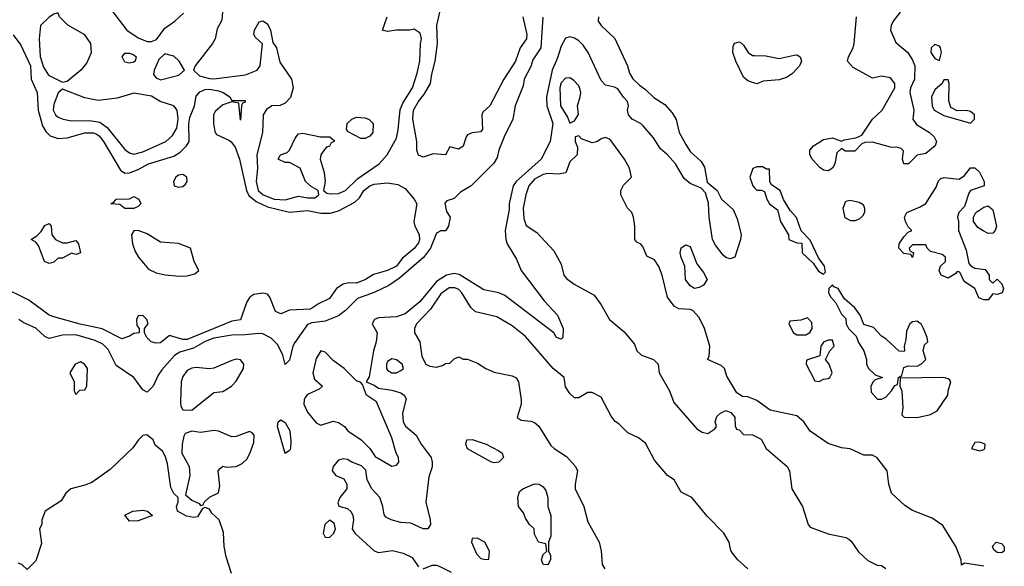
# Model space of a CAD drawing. Header units: inches. Extents: x 2380249 to 2585472, y 382747 to 546448.
# Tile 579 of 626: x 2556697 to 2561122, y 475882 to 478337. Entities that reach past the tile are written whole.
import ezdxf

# ---------------------------------------------------------------- set-up
doc = ezdxf.new("R2010")
doc.units = ezdxf.units.IN
doc.header["$MEASUREMENT"] = 0
doc.layers.add('C5457', color=7, linetype='Continuous')
doc.layers.add('C5467', color=7, linetype='Continuous')

msp = doc.modelspace()

# ---------------------------------------------------------------- linework, layer by layer
at = {"layer": 'C5457', "color": 4}
for points, elevation in [([(2557610.5, 478390.5), (2557605.8, 478334.2), (2557584.1, 478295.9), (2557574.9, 478250), (2557563.8, 478230), (2557486, 478130), (2557478, 478110), (2557505.1, 478085.1), (2557550, 478073.1), (2557570, 478071.7), (2557711.5, 478088.5), (2557764, 478110), (2557777.2, 478130), (2557788.8, 478228.9), (2557756, 478256), (2557749.3, 478270), (2557752.7, 478290), (2557773.6, 478326.4), (2557790, 478331.3), (2557810, 478318), (2557824.9, 478290), (2557834, 478234), (2557850.5, 478210), (2557865.5, 478145.5), (2557918.8, 478070), (2557926, 478030), (2557913.3, 477986.7), (2557890, 477961.2), (2557868.1, 477951.9), (2557830, 477949.3), (2557806.9, 477933.1), (2557790.7, 477910), (2557788.6, 477830), (2557763, 477730), (2557765.5, 477670), (2557759.5, 477610), (2557768.7, 477570), (2557790.7, 477550), (2557841, 477530), (2557890, 477527.6), (2557950, 477544), (2557990, 477536.3), (2558024, 477536), (2558042, 477550), (2558038, 477570), (2558006.8, 477586.8), (2557982, 477610), (2557958, 477670), (2557910, 477695.3), (2557890, 477695.3), (2557858, 477710), (2557868.7, 477730), (2557899.3, 477740.7), (2557909.4, 477750.6), (2557934.8, 477805.2), (2557950, 477824.7), (2557970, 477827.3), (2558049.1, 477810.9), (2558090.8, 477810.8), (2558110, 477794), (2558111, 477790), (2558096.9, 477783.1), (2558090, 477769), (2558076, 477764), (2558066.4, 477753.6), (2558051, 477730), (2558047.3, 477710), (2558064.9, 477650), (2558070.5, 477610.5), (2558062, 477570), (2558076.9, 477556.9), (2558094, 477554), (2558130, 477555.5), (2558161.2, 477570), (2558217.1, 477622.9), (2558313.2, 477690), (2558349.2, 477730), (2558390, 477804.7), (2558398, 477842), (2558406.6, 477933.4), (2558418.5, 477961.5), (2558462, 478030), (2558483.9, 478096.1), (2558495.6, 478150), (2558498, 478230), (2558502.7, 478250), (2558496.2, 478276.2), (2558470, 478294), (2558450, 478289.2), (2558390, 478289.3), (2558350, 478284), (2558328, 478290), (2558349, 478350)], 16), ([(2558958, 478350), (2558976.4, 478270), (2558974.9, 478250), (2558945.5, 478210), (2558924.9, 478150), (2558873, 478070), (2558810.5, 477950), (2558779.1, 477920.9), (2558774, 477910), (2558776.7, 477843.3), (2558767.3, 477832.7), (2558730, 477829.2), (2558710, 477819), (2558702.8, 477810), (2558690, 477768.7), (2558670, 477755.3), (2558630, 477766), (2558610, 477729), (2558554.6, 477734.6), (2558510, 477719), (2558490, 477728), (2558481.2, 477750), (2558482, 477790), (2558464.2, 477890), (2558466.3, 477930), (2558489.7, 477970), (2558517, 478003), (2558543.6, 478050), (2558548.6, 478091.5), (2558564.2, 478150), (2558575.1, 478230), (2558572, 478310), (2558589.7, 478390.3)], 12), ([(2559048.5, 478348.5), (2559038.8, 478210), (2559003.1, 478156.9), (2558993.7, 478126.3), (2558964.4, 478070), (2558959.9, 478040.1), (2558923, 477950), (2558912.7, 477890), (2558874.4, 477810), (2558850.6, 477750), (2558842.5, 477717.5), (2558828.1, 477691.9), (2558726, 477590), (2558678, 477562), (2558650, 477534), (2558617.3, 477522.7), (2558608.1, 477511.9), (2558614.8, 477474.8), (2558632, 477450), (2558624.7, 477410), (2558611.3, 477388.7), (2558590, 477388), (2558570, 477378), (2558543, 477310), (2558511.4, 477268.6), (2558403.5, 477176.5), (2558356.7, 477143.3), (2558290, 477111.3), (2558215.3, 477084.7), (2558161.3, 477030), (2558130, 477006.6), (2558070, 476982.4), (2558010, 476974.8), (2557990, 476967.3), (2557933.1, 476886.9), (2557924.9, 476870), (2557910, 476808), (2557890, 476788), (2557879, 476830), (2557856.6, 476876.6), (2557826.6, 476906.6), (2557790, 476925.1), (2557770, 476927.8), (2557710, 476921), (2557650, 476920.4), (2557570, 476906), (2557530, 476892), (2557478.7, 476861.3), (2557416.4, 476843.6), (2557392.1, 476828), (2557335.3, 476764.8), (2557319.5, 476740.5), (2557297.3, 476690), (2557270, 476664), (2557250, 476674), (2557209.7, 476729.7), (2557130, 476782.9), (2557095.2, 476855.2), (2557070, 476879.1), (2557035.7, 476895.7), (2556950, 476921.1), (2556890, 476919.7), (2556830, 476905.1), (2556810, 476914), (2556770, 476951.5), (2556715.1, 476975.1), (2556693.2, 476990)], 16), ([(2557105.1, 478385.1), (2557178.8, 478290), (2557230, 478254.9), (2557270, 478239.3), (2557290, 478239.1), (2557312.5, 478247.5), (2557350, 478298), (2557394.5, 478330), (2557433.7, 478366.3)], 16), ([(2559298.4, 478350), (2559297.1, 478330), (2559310, 478310.7), (2559371.8, 478251.8), (2559428, 478130), (2559437, 478097), (2559451.9, 478071.8), (2559482.3, 478042.3), (2559510, 478023.8), (2559546.5, 477986.5), (2559596.4, 477956.4), (2559630, 477918), (2559647.7, 477887.7), (2559660.5, 477830), (2559690, 477776), (2559710, 477744.7), (2559759.8, 477699.8), (2559774.4, 477674.4), (2559787.1, 477607.1), (2559830.8, 477570), (2559851, 477530), (2559903.8, 477483.8), (2559922, 477442), (2559935.5, 477390), (2559939.3, 477370), (2559936.4, 477350), (2559910.3, 477269.7), (2559890, 477262), (2559870, 477269.3), (2559858.9, 477278.9), (2559823.9, 477323.9), (2559811.3, 477350), (2559796.2, 477450), (2559792, 477512), (2559778.7, 477558.7), (2559759.6, 477579.6), (2559710, 477600.7), (2559683.3, 477623.3), (2559644, 477690), (2559609, 477730), (2559576.2, 477756.2), (2559545.8, 477805.8), (2559499.7, 477859.7), (2559489.6, 477869.6), (2559449.2, 477890), (2559440.1, 477900.1), (2559432.7, 477910), (2559429.2, 477930), (2559432.7, 477950), (2559428, 477970), (2559410, 477988), (2559385.6, 478025.6), (2559370, 478034), (2559330, 478042.7), (2559310, 478064), (2559251.3, 478190), (2559230, 478221.6), (2559210, 478241.6), (2559190, 478253.3), (2559170, 478259.5), (2559150, 478253.2), (2559130, 478217.2), (2559114.5, 478165.5), (2559090.2, 478109.8), (2559063.9, 477990), (2559065.8, 477950), (2559093.4, 477870), (2559081.6, 477790), (2559041.3, 477710), (2558928.2, 477610), (2558914.9, 477590), (2558897, 477510), (2558896.2, 477483.8), (2558879.5, 477390), (2558881.6, 477350), (2558888, 477330), (2558930, 477261), (2558950.4, 477210), (2559053.8, 477073.8), (2559114.4, 477010), (2559138.8, 476950), (2559138, 476910), (2559130, 476902), (2559110, 476908.7), (2559098, 476930), (2558877.2, 477097.3), (2558850, 477109.6), (2558782.7, 477122.7), (2558671.8, 477191.8), (2558650, 477197.4), (2558614.8, 477190), (2558570, 477161.3), (2558494.9, 477070), (2558430, 477015.1), (2558390, 477002.4), (2558310, 476998), (2558291.3, 476990), (2558281, 476970), (2558302.8, 476930), (2558299.3, 476890), (2558286.7, 476850), (2558267.1, 476732.9), (2558254, 476710), (2558290, 476694.8), (2558310, 476681), (2558370, 476673.4), (2558410, 476661), (2558424.7, 476650), (2558434.4, 476634.4), (2558417.3, 476570), (2558420.7, 476530), (2558430.5, 476510.5), (2558479.1, 476470), (2558502, 476430), (2558546.8, 476370), (2558551, 476350), (2558551.3, 476328.7), (2558536, 476284), (2558522.6, 476170), (2558542, 476090), (2558542.8, 476070), (2558530.7, 476049.3), (2558510, 476049.2), (2558455.1, 476075.1), (2558410, 476078), (2558366, 476090), (2558342, 476102), (2558334.6, 476114.6), (2558329.3, 476150.7), (2558316.2, 476190), (2558279.6, 476230), (2558258.4, 476270), (2558253.2, 476313.2), (2558233.2, 476333.2), (2558190, 476348.7), (2558170, 476361.2), (2558150, 476363.7), (2558130, 476358), (2558105.5, 476330), (2558100.7, 476310), (2558118, 476290), (2558154.4, 476274.4), (2558166.8, 476250), (2558166.8, 476230), (2558136, 476190), (2558126.4, 476166.4), (2558131.3, 476151.3), (2558170, 476142), (2558186.7, 476126.7), (2558194.9, 476110), (2558197.1, 476090), (2558190.5, 476050), (2558203.8, 476030), (2558290, 475950.5), (2558310, 475943.1), (2558372.2, 475952.2), (2558420.4, 475940.4), (2558460.7, 475920.7), (2558490, 475878.8)], 24), ([(2556668, 478268), (2556702.8, 478222.8), (2556746, 478130), (2556748, 478070), (2556775.5, 478010), (2556780.4, 477930), (2556799.9, 477859.9), (2556814, 477834), (2556834.6, 477814.6), (2556870, 477803.8), (2556910, 477806.7), (2556990, 477828.9), (2557028.9, 477828.9), (2557042.7, 477822.6), (2557054.5, 477814.5), (2557073.7, 477790), (2557150, 477661), (2557170, 477647.7), (2557190, 477648.2), (2557230, 477664.2), (2557276, 477690), (2557390, 477723.8), (2557418.5, 477741.5), (2557447, 477770), (2557459.3, 477790), (2557456.4, 477870), (2557462, 477898), (2557482, 477950), (2557490, 477993.4), (2557506.7, 478013.3), (2557530, 478022.6), (2557550, 478024.2), (2557590, 478017.6), (2557611.3, 478010), (2557642, 477990), (2557650, 477974), (2557710, 477974), (2557710, 477966), (2557698, 477962), (2557694, 477950), (2557690, 477886), (2557682, 477962), (2557650, 477968), (2557610, 477954), (2557575.9, 477924.1), (2557567.7, 477910), (2557568, 477870), (2557574, 477834), (2557581.4, 477821.4), (2557636.3, 477796.3), (2557648.1, 477788.1), (2557664.7, 477764.7), (2557685.3, 477710), (2557715.8, 477570), (2557727.1, 477547.1), (2557760.4, 477520.4), (2557810, 477495.8), (2557910, 477472), (2557990, 477480.2), (2558050, 477467.2), (2558092.9, 477467.1), (2558130, 477477.6), (2558203.3, 477516.7), (2558223.5, 477536.5), (2558243.6, 477570), (2558270, 477590.3), (2558290, 477598.4), (2558350, 477604.7), (2558395.9, 477595.9), (2558430, 477578.8), (2558470.4, 477530), (2558481.6, 477510), (2558468, 477430), (2558472.7, 477410), (2558492.6, 477372.6), (2558494.3, 477350), (2558490, 477334), (2558470, 477309.6), (2558416.2, 477263.8), (2558390, 477229.6), (2558350, 477209.6), (2558287.1, 477192.9), (2558251, 477170), (2558210, 477153.2), (2558175.5, 477155.5), (2558150, 477149.3), (2558121, 477130), (2558090, 477085.2), (2558039.3, 477060.7), (2558004, 477036), (2557910, 477032.3), (2557870, 477015.3), (2557846.6, 477026.6), (2557821.2, 477090), (2557810, 477104), (2557789, 477109), (2557750, 477102.7), (2557731, 477090), (2557717.3, 477070), (2557690, 476989.3), (2557650, 476982.7), (2557450, 476899.7), (2557430, 476900.5), (2557370, 476918), (2557330, 476885.2), (2557310, 476884), (2557288, 476890), (2557268, 476910), (2557258, 476930), (2557258, 476950), (2557274, 476970), (2557268, 476990), (2557250, 477008), (2557230, 477006), (2557222, 476990), (2557223.6, 476963.6), (2557234, 476950), (2557234, 476930), (2557210, 476928), (2557190, 476915.3), (2557156, 476904), (2557067.7, 476947.7), (2556968.8, 476968.8), (2556850, 477002), (2556829.2, 477010), (2556737.7, 477077.7), (2556610, 477139.3)], 12), ([(2560000, 478052.2), (2559970, 478062), (2559950, 478078), (2559915.3, 478150), (2559902, 478190), (2559903.1, 478216.9), (2559910, 478232), (2559930, 478238), (2559935.3, 478235.3), (2559950, 478222), (2559971.3, 478190), (2559990, 478176), (2560000, 478175.7)], 24), ([(2560000, 476630.2), (2559970, 476642.7), (2559944.7, 476644.7), (2559920.2, 476660.2), (2559875.5, 476735.5), (2559864, 476770), (2559850, 476784), (2559788.7, 476810), (2559795.3, 476824.7), (2559799.3, 476870), (2559774.5, 476950), (2559750, 476999), (2559722, 477030), (2559710, 477035.1), (2559658.6, 477038.6), (2559639, 477050), (2559609, 477090), (2559584, 477190), (2559570, 477228), (2559550, 477258), (2559515.3, 477275.3), (2559498, 477318), (2559489, 477329), (2559470, 477338), (2559462, 477350), (2559462, 477410), (2559455.3, 477450), (2559448, 477470), (2559428, 477490), (2559398, 477550), (2559398, 477570), (2559410, 477594), (2559446, 477630), (2559437.2, 477670), (2559415.3, 477710), (2559350, 477798), (2559330, 477808), (2559310, 477802), (2559290, 477788.7), (2559270, 477784), (2559222, 477802), (2559210, 477815.3), (2559194, 477810), (2559194, 477790), (2559203.6, 477763.6), (2559202, 477730), (2559170, 477698), (2559151.3, 477648.7), (2559117.3, 477642.7), (2559070, 477646.6), (2559050, 477642), (2559010, 477620.7), (2558985.3, 477590), (2558972, 477550), (2558960.3, 477490), (2558963.1, 477443.1), (2558972.8, 477412.8), (2559020.4, 477380.4), (2559098, 477298), (2559130, 477238), (2559142.8, 477190), (2559154.6, 477174.6), (2559188.6, 477148.6), (2559279.3, 477099.3), (2559310, 477056), (2559347.7, 476990), (2559414, 476934), (2559459.3, 476879.3), (2559471, 476850), (2559491.3, 476830), (2559544.7, 476810), (2559566, 476790), (2559570.6, 476750), (2559617.3, 476670), (2559636.8, 476616.8), (2559739.8, 476499.8), (2559763.5, 476483.5), (2559790, 476478), (2559820.4, 476499.6), (2559828, 476510), (2559822, 476530), (2559830, 476554), (2559846, 476570), (2559870, 476582), (2559892.7, 476572.7), (2559911.6, 476551.6), (2559912.7, 476512.7), (2559918, 476498), (2559930, 476494), (2559950, 476474), (2559990, 476472), (2560000, 476467)], 28), ([(2560000, 477671.6), (2559991.6, 477668.4), (2559978, 477630), (2559991.3, 477590), (2560000, 477581.3)], 28), ([(2559968.7, 475870), (2559924, 475910), (2559900.2, 475940.2), (2559892.9, 475952.9), (2559886, 475990), (2559861.2, 476030), (2559786.6, 476106.6), (2559718, 476190), (2559670, 476215.3), (2559639, 476270), (2559608.7, 476290), (2559550, 476359), (2559510, 476434), (2559478, 476458), (2559430, 476481.2), (2559390, 476521.2), (2559372.5, 476532.5), (2559355.5, 476555.5), (2559310, 476642), (2559270, 476662), (2559250, 476662), (2559210, 476638), (2559190, 476638), (2559170, 476658), (2559150, 476688), (2559144, 476730), (2559094, 476770), (2558970, 476914.5), (2558910, 476962), (2558841.5, 477001.5), (2558745.1, 477025.1), (2558724.4, 477044.4), (2558684.2, 477110), (2558670, 477124.2), (2558652.9, 477132.9), (2558627.3, 477132.7), (2558590, 477105.1), (2558543.2, 477036.8), (2558480.7, 476970), (2558470.7, 476950), (2558471, 476930), (2558494.8, 476890), (2558504, 476824), (2558522, 476790), (2558539.8, 476779.8), (2558570, 476776), (2558597.2, 476782.8), (2558610, 476792), (2558630, 476794), (2558650, 476814), (2558670, 476822), (2558690, 476812), (2558710, 476811.3), (2558754.4, 476794.4), (2558792, 476770), (2558830, 476754), (2558910, 476737.3), (2558927.9, 476727.9), (2558939.1, 476710), (2558950.7, 476630), (2558950.7, 476610), (2558932, 476550), (2558950, 476538), (2558993.4, 476533.4), (2559010, 476526.8), (2559030, 476510.8), (2559083.9, 476423.9), (2559098.8, 476410), (2559155.1, 476375.1), (2559194.8, 476330), (2559204, 476310), (2559193, 476250), (2559193.4, 476230), (2559233, 476150), (2559250, 476082), (2559300.7, 475990), (2559310.5, 475950.5), (2559314.8, 475890), (2559326, 475870)], 28), ([(2557648.7, 475850), (2557624.5, 475924.5), (2557616, 475970), (2557613.4, 476033.4), (2557593.2, 476090), (2557560.9, 476120.9), (2557550, 476138), (2557530, 476146), (2557518, 476142), (2557496, 476104), (2557479.8, 476100.2), (2557446.3, 476106.3), (2557406, 476130), (2557402, 476150), (2557408.7, 476170), (2557408.7, 476190), (2557390, 476208.7), (2557375.9, 476235.9), (2557361.2, 476341.2), (2557352.7, 476372.7), (2557339.3, 476399.3), (2557306, 476426), (2557297.2, 476450), (2557268.5, 476471.5), (2557250, 476469.2), (2557230.8, 476450), (2557206, 476414), (2557104.1, 476315.9), (2557021.7, 476258.3), (2556990, 476245.6), (2556926.8, 476230), (2556904.9, 476210), (2556883.8, 476176.2), (2556811, 476130), (2556796, 476090), (2556796, 476070), (2556786, 476050), (2556795.3, 475984.7), (2556770, 475906), (2556730, 475868), (2556706, 475890), (2556690, 475895.3)], 24), ([(2558510, 475870.8), (2558550, 475886.8), (2558570, 475887.3), (2558582.5, 475882.5), (2558635.5, 475855.5)], 24)]:
    msp.add_lwpolyline(points, dxfattribs=dict(at, elevation=elevation))
for points, elevation in [([(2556870, 478366), (2556866, 478366), (2556850, 478362), (2556830, 478348.7), (2556790.8, 478310), (2556783.8, 478250), (2556788.8, 478171.2), (2556803.5, 478123.5), (2556826.9, 478086.9), (2556890, 478056), (2556910, 478061), (2556980.5, 478119.5), (2556998.9, 478141.1), (2557019.3, 478190), (2557016, 478230), (2556990, 478269), (2556912.7, 478312.7), (2556875.3, 478350)], 16), ([(2557190, 478142), (2557170, 478146.6), (2557157.2, 478170), (2557170, 478186), (2557190, 478186.8), (2557210, 478178.8), (2557221, 478170), (2557216, 478150), (2557210, 478146.6)], 12), ([(2557350, 478184), (2557321.6, 478158.4), (2557300.7, 478110), (2557298.8, 478090), (2557310, 478076), (2557330, 478066.8), (2557412.9, 478087.1), (2557438, 478110), (2557413.2, 478150), (2557390, 478173.2)], 16), ([(2559170, 478075.3), (2559150, 478074), (2559130, 478053.2), (2559124.9, 478030), (2559128, 477950), (2559159.1, 477899.1), (2559170, 477872), (2559190, 477882), (2559208.4, 477911.6), (2559204, 477950), (2559216, 477990), (2559219.3, 478010), (2559216.5, 478023.5), (2559210, 478039), (2559185.6, 478065.6)], 28), ([(2556890, 478024), (2556870, 478008.7), (2556850, 477955.3), (2556846.7, 477930), (2556857.3, 477910), (2556870, 477899.1), (2556892, 477890), (2556930, 477883.1), (2557010, 477883.7), (2557056.7, 477876.7), (2557090, 477852.7), (2557170, 477753.4), (2557190, 477738), (2557210, 477733), (2557250, 477743.8), (2557353.2, 477790), (2557383.3, 477816.7), (2557402.9, 477850), (2557409.5, 477889.5), (2557405.2, 477930), (2557389.4, 477949.4), (2557328.7, 477970), (2557290, 477993.2), (2557210, 478006.6), (2557135.6, 477984.4), (2557050, 477974.5), (2556990, 477985.1)], 16), ([(2558230, 477803.7), (2558173.2, 477833.2), (2558165.6, 477845.6), (2558169.3, 477870), (2558189.6, 477890.4), (2558210, 477899.1), (2558250, 477896.3), (2558267.9, 477887.9), (2558286, 477870), (2558284, 477830), (2558270, 477813.2), (2558250, 477803.7)], 16), ([(2557430, 477641.2), (2557410, 477638), (2557398.8, 477630), (2557387.7, 477610), (2557391, 477591), (2557410, 477584), (2557430, 477587.3), (2557442.7, 477597.3), (2557449.2, 477610), (2557448.7, 477630)], 12), ([(2557210, 477488), (2557170, 477488.7), (2557147.3, 477507.3), (2557106, 477510), (2557122, 477518), (2557130, 477531.3), (2557190, 477532), (2557210, 477542), (2557232, 477530), (2557242, 477510), (2557230, 477498)], 8), ([(2556890, 477334.8), (2556910, 477334.8), (2556950, 477344.7), (2556961, 477330), (2556971, 477290), (2556950, 477282), (2556930, 477288), (2556890, 477266), (2556870, 477266), (2556850, 477248), (2556830, 477242), (2556808, 477250), (2556782, 477322), (2556770, 477338), (2556748, 477350), (2556774.6, 477365.4), (2556794, 477386), (2556810, 477412), (2556830, 477422), (2556838, 477410), (2556842, 477370), (2556858, 477350)], 8), ([(2557230, 477389.2), (2557210, 477388.7), (2557198.8, 477370), (2557204, 477330), (2557215.9, 477295.9), (2557230.6, 477270.6), (2557275.9, 477215.9), (2557310, 477199.1), (2557350.5, 477190.5), (2557415.5, 477184.5), (2557450, 477186.8), (2557484.7, 477195.3), (2557502, 477210), (2557481.2, 477250), (2557464, 477310), (2557410, 477331.6), (2557330, 477337.2), (2557270, 477375.1)], 12), ([(2559730, 477129.5), (2559710, 477141.2), (2559689.3, 477170), (2559686, 477230), (2559670, 477268), (2559666, 477290), (2559670, 477311.3), (2559690, 477326), (2559710, 477318), (2559739.8, 477239.8), (2559770, 477201), (2559786.8, 477170), (2559770, 477144), (2559750, 477133.2)], 24), ([(2558050, 476849.3), (2558030, 476815.3), (2558014.4, 476750), (2558021.7, 476721.7), (2558058, 476690), (2558042.8, 476677.2), (2557990, 476653), (2557980.4, 476639.6), (2557974.9, 476630), (2557973.7, 476610), (2557990, 476574), (2558030, 476526), (2558050, 476516), (2558106.3, 476533.7), (2558130, 476526.8), (2558156, 476510), (2558171.3, 476490), (2558231.3, 476450), (2558270.7, 476410.7), (2558294.4, 476374.4), (2558370, 476331), (2558390, 476336), (2558401.2, 476350), (2558399, 476370), (2558388.7, 476390), (2558370, 476458), (2558300.2, 476620.2), (2558255.3, 476650), (2558238, 476698), (2558228.7, 476708.7), (2558210, 476714), (2558154.5, 476770), (2558105.4, 476805.4), (2558070, 476843.7)], 24), ([(2556970, 476799.3), (2556946, 476790), (2556922, 476750), (2556942, 476710), (2556942, 476670), (2556950, 476654), (2556967.3, 476672.7), (2556990, 476674), (2556998, 476690), (2557001.2, 476770), (2556988.7, 476790)], 24), ([(2557670, 476811.3), (2557650, 476805.6), (2557570, 476771.2), (2557550, 476768), (2557490, 476774.8), (2557470, 476772.3), (2557450, 476761.3), (2557430, 476734.5), (2557422.3, 476710), (2557419.3, 476619.3), (2557421.6, 476601.6), (2557430, 476584.7), (2557470, 476582.8), (2557570, 476661.6), (2557610, 476667), (2557649.6, 476690), (2557670, 476713.4), (2557702.4, 476770), (2557704.5, 476790), (2557690, 476809.3)], 24), ([(2558370, 476814), (2558350, 476802), (2558345.5, 476790), (2558345.5, 476770), (2558350, 476762.8), (2558370, 476750.8), (2558390, 476750.8), (2558410, 476761), (2558422, 476770), (2558415.3, 476790), (2558390, 476809)], 28), ([(2557890, 476389), (2557856, 476510), (2557859, 476530), (2557870, 476538.8), (2557890, 476526.8), (2557910.4, 476489.6), (2557915.9, 476444.1), (2557913.4, 476410), (2557910, 476402)], 16), ([(2557571.4, 476491.4), (2557510, 476482.9), (2557470, 476489.3), (2557441.4, 476478.6), (2557434, 476466), (2557426.8, 476430), (2557426, 476390), (2557458.8, 476330), (2557462, 476290), (2557442, 476202), (2557470, 476178), (2557503.6, 476163.6), (2557510, 476154), (2557522, 476158), (2557526, 476170), (2557550, 476192), (2557590, 476212), (2557596.6, 476243.4), (2557589.5, 476310), (2557598.6, 476321.4), (2557610, 476330.7), (2557627.3, 476327.3), (2557670, 476330.6), (2557696.6, 476343.4), (2557717.2, 476362.7), (2557731.9, 476388.1), (2557750, 476438), (2557751.2, 476470), (2557741.2, 476481.2), (2557730, 476487), (2557670, 476465.1), (2557650, 476463.7), (2557590, 476489.2)], 24), ([(2558830, 476346), (2558818, 476350), (2558710, 476408.7), (2558702, 476430), (2558706, 476450), (2558730, 476451.3), (2558794, 476430), (2558850, 476401), (2558864.7, 476390), (2558871.3, 476370), (2558850, 476349)], 24), ([(2559070, 475888), (2559050, 475889), (2559042, 475910), (2559050, 475934), (2559066, 475950), (2559062, 475982), (2559028, 475990), (2559010, 476026), (2559008.7, 476050), (2558988.7, 476070), (2558970, 476098), (2558961.2, 476121.2), (2558939, 476150), (2558936, 476190), (2558942.7, 476217.3), (2558958, 476230), (2559010, 476251.3), (2559030.9, 476250.9), (2559050, 476238), (2559061.4, 476221.4), (2559070.8, 476190), (2559071, 476150), (2559084.7, 476110), (2559083.6, 476016.4), (2559074, 475990), (2559074, 475950), (2559082, 475930), (2559082, 475910)], 24), ([(2557190, 476084), (2557169.2, 476110.8), (2557206, 476130), (2557250, 476133.4), (2557272, 476130), (2557294, 476110), (2557230, 476086.6)], 24), ([(2558090, 476089), (2558067.7, 476070), (2558061, 476030), (2558070, 476012), (2558090, 476011), (2558109, 476030), (2558116, 476050), (2558110, 476075.3)], 24), ([(2558752.7, 476007.3), (2558730, 476006), (2558726.8, 475990), (2558750, 475938), (2558770, 475916), (2558790, 475912), (2558806, 475914), (2558808, 475950), (2558788, 475990)], 28)]:
    msp.add_lwpolyline(points, close=True, dxfattribs=dict(at, elevation=elevation))
at = {"layer": 'C5467', "color": 4}
for points, elevation in [([(2560654.4, 478370), (2560623, 478330), (2560613, 478310), (2560610.6, 478290), (2560634.4, 478234.4), (2560688.8, 478188.8), (2560710, 478154.8), (2560719.3, 478130), (2560718, 478070), (2560700.7, 478030), (2560698, 478010), (2560714.9, 477930), (2560710.7, 477890), (2560726.7, 477866.7), (2560786, 477830), (2560806.8, 477810), (2560818, 477790), (2560811.3, 477770), (2560770, 477735.3), (2560730, 477728), (2560692, 477690), (2560670, 477689), (2560664, 477710), (2560668.4, 477748.4), (2560658, 477758), (2560643.1, 477763.1), (2560610, 477764), (2560530, 477786.6), (2560494.8, 477785.2), (2560481.4, 477778.6), (2560450, 477746.6), (2560406.8, 477746.8), (2560390, 477758), (2560370, 477738), (2560360.7, 477690), (2560350.4, 477669.6), (2560330, 477657.2), (2560310, 477661.2), (2560292.5, 477672.5), (2560259, 477710), (2560248, 477730), (2560248.7, 477750), (2560265.2, 477770), (2560310, 477798), (2560350, 477806), (2560390, 477791.3), (2560402.7, 477797.3), (2560454, 477806), (2560481.2, 477818.8), (2560529.6, 477890.4), (2560572.7, 477930), (2560629.3, 478030), (2560629.3, 478050), (2560610, 478075.1), (2560570, 478083.7), (2560530, 478074), (2560442.4, 478122.4), (2560417.2, 478150), (2560421.2, 478170), (2560442, 478210), (2560447.3, 478230), (2560458.4, 478350)], 24), ([(2560000, 478175.7), (2560050, 478174), (2560110, 478162.8), (2560178, 478178), (2560190, 478178.8), (2560204.7, 478170), (2560211, 478150), (2560201, 478130), (2560170, 478095.3), (2560143.5, 478076.5), (2560110, 478066), (2560038.8, 478061.2), (2560010, 478049), (2560000, 478052.2)], 24), ([(2560000, 477581.3), (2560010, 477571.3), (2560031.3, 477571.3), (2560044.7, 477564.7), (2560054.8, 477530), (2560066.8, 477510), (2560102.8, 477482.8), (2560116, 477430), (2560152, 477370), (2560154, 477350), (2560190, 477334), (2560212.7, 477332.7), (2560214, 477290), (2560263.6, 477243.6), (2560287.3, 477207.3), (2560310, 477194), (2560318, 477202), (2560314, 477230), (2560287.3, 477267.3), (2560250, 477346), (2560208.4, 477388.4), (2560188.8, 477448.9), (2560160.2, 477480.2), (2560129.1, 477529.1), (2560115.3, 477570), (2560075.3, 477595.3), (2560068.4, 477608.4), (2560066, 477666), (2560054, 477666), (2560035.3, 477675.3), (2560010, 477675.3), (2560000, 477671.6)], 28), ([(2561030, 475881.6), (2560943.6, 475896.4), (2560930, 475886), (2560928.7, 475910), (2560903.7, 475970), (2560845.1, 476065.1), (2560798.4, 476098.4), (2560710, 476132.7), (2560674.2, 476154.2), (2560615.3, 476210), (2560602.7, 476250), (2560596, 476310), (2560550, 476369.3), (2560530, 476380.9), (2560490, 476381.2), (2560430, 476409.2), (2560390, 476413.2), (2560330, 476433.2), (2560250, 476488.7), (2560221.2, 476530), (2560190, 476557.2), (2560070, 476582.7), (2560010, 476626), (2560000, 476630.2)], 28), ([(2560000, 476467), (2560030, 476452), (2560051.3, 476410), (2560146, 476330), (2560156, 476310), (2560166.8, 476230), (2560214.8, 476150), (2560241, 476070), (2560250, 476058), (2560330, 476026.8), (2560410, 476010.6), (2560423.4, 476003.4), (2560434.4, 475994.4), (2560466.6, 475946.6), (2560508, 475908), (2560550, 475886.8), (2560570, 475884.7), (2560590, 475871.3)], 28)]:
    msp.add_lwpolyline(points, dxfattribs=dict(at, elevation=elevation))
for points, elevation in [([(2560810, 478226), (2560794, 478210), (2560792, 478190), (2560810, 478162), (2560830, 478154), (2560839, 478190), (2560835.3, 478210), (2560830, 478218)], 28), ([(2560870, 478066), (2560850, 478066), (2560842, 478050), (2560810, 478022), (2560794.8, 477990), (2560797.3, 477950), (2560807.3, 477930), (2560850, 477906), (2560970, 477872), (2560988, 477890), (2560988.7, 477910), (2560970, 477924), (2560950, 477928.7), (2560910, 477928), (2560882, 477942), (2560872.9, 477972.9), (2560874, 478050)], 28), ([(2561070, 477154), (2561090, 477172), (2561111, 477150), (2561118, 477130), (2561112, 477110), (2561090, 477102), (2561070, 477106), (2561050, 477078), (2561030, 477079), (2561006.8, 477086.8), (2560989.3, 477129.3), (2560940.9, 477160.9), (2560922, 477202), (2560910, 477206), (2560903.6, 477196.4), (2560870, 477175.3), (2560838, 477190), (2560828.7, 477210), (2560835.3, 477230), (2560858, 477250), (2560858, 477270), (2560842, 477282), (2560790, 477295.3), (2560775.3, 477310), (2560770, 477326), (2560710, 477326), (2560694, 477310), (2560698, 477298), (2560714, 477290), (2560710, 477268), (2560702, 477282), (2560670, 477286), (2560648.7, 477310), (2560649, 477330), (2560670, 477362), (2560690, 477382), (2560706, 477390), (2560690, 477406), (2560677.2, 477430), (2560673.2, 477450), (2560684, 477470), (2560744.5, 477495.5), (2560770, 477511), (2560816.1, 477583.9), (2560826.8, 477613.2), (2560836, 477624), (2560852.3, 477627.7), (2560918.9, 477621.1), (2560942.5, 477637.5), (2560970, 477671.3), (2560990, 477671.3), (2561010, 477651.3), (2561030.8, 477610), (2561031, 477590), (2560970.6, 477569.4), (2560962, 477558), (2560942.5, 477497.5), (2560918, 477470), (2560911.3, 477450), (2560916, 477430), (2560916, 477390), (2560950, 477302), (2560962, 477242), (2560970.9, 477230.9), (2560990, 477221), (2561035.3, 477215.3), (2561054, 477190), (2561054, 477170)], 24), ([(2560450, 477432.7), (2560432.9, 477432.9), (2560406.8, 477446.8), (2560397.2, 477490), (2560410, 477522), (2560430, 477526), (2560470, 477517.3), (2560487.3, 477507.3), (2560494, 477490), (2560493.4, 477470), (2560485.2, 477454.8), (2560470, 477441.2)], 24), ([(2561050, 477376), (2561027.7, 477387.7), (2561003.6, 477403.6), (2560984, 477430), (2560984, 477450), (2560994, 477470), (2561030, 477494.8), (2561050, 477501), (2561070, 477482), (2561087.3, 477410), (2561080.7, 477390), (2561070, 477377.2)], 24), ([(2560350, 477146), (2560334, 477130), (2560332, 477110), (2560342, 477090), (2560365.4, 477065.4), (2560390, 477014), (2560410, 476994), (2560412, 476970), (2560422, 476950), (2560456, 476916), (2560466.8, 476886.8), (2560491.3, 476850), (2560502, 476810), (2560502, 476790), (2560511.3, 476770), (2560541, 476741), (2560574, 476730), (2560541, 476719), (2560532, 476710), (2560522, 476690), (2560523.6, 476663.6), (2560552.7, 476632.7), (2560570, 476632), (2560590, 476642), (2560615.3, 476670), (2560630, 476694), (2560642, 476698), (2560646, 476730), (2560662, 476738), (2560670, 476774), (2560690, 476782), (2560730, 476781), (2560750, 476791.3), (2560768.7, 476810), (2560758, 476850), (2560764, 476876), (2560778, 476890), (2560775.3, 476910), (2560759, 476950), (2560750, 476968), (2560730, 476982), (2560710, 476979), (2560698, 476970), (2560682, 476938), (2560679.8, 476900.2), (2560672, 476870), (2560674, 476850), (2560670, 476846), (2560650, 476848), (2560590, 476904), (2560570, 476915.3), (2560533.6, 476953.6), (2560490, 476968), (2560474, 477010), (2560450, 477042), (2560403.1, 477083.1), (2560375.3, 477130), (2560356.4, 477136.4)], 28), ([(2560238, 476998), (2560207.3, 476987.3), (2560158, 476982), (2560154, 476970), (2560174, 476930), (2560190, 476922), (2560230, 476922), (2560248, 476932), (2560258, 476950), (2560256.4, 476976.4)], 28), ([(2560350, 476898), (2560330, 476898), (2560310, 476888), (2560298, 476870), (2560292.7, 476827.3), (2560232.7, 476807.3), (2560232, 476790), (2560270, 476714), (2560290, 476712), (2560310, 476722), (2560330, 476724.7), (2560338, 476730), (2560348, 476750), (2560335.3, 476790), (2560318, 476810), (2560338, 476850), (2560358, 476870)], 28), ([(2560849.3, 476729.3), (2560654, 476726), (2560652, 476690), (2560661, 476670), (2560666, 476594), (2560662, 476562), (2560671.6, 476551.6), (2560730, 476550.5), (2560790, 476563), (2560820.7, 476579.3), (2560868.7, 476650), (2560869, 476670), (2560881.2, 476710), (2560877.5, 476717.5), (2560870, 476724)], 28), ([(2561010, 476439), (2560990, 476438), (2560974, 476410), (2561010, 476401), (2561030, 476406.8), (2561034, 476410), (2561035.3, 476430)], 28), ([(2561110, 475942), (2561090, 475944), (2561075.3, 475955.3), (2561068.4, 475971.6), (2561086, 475990), (2561110, 475984.7), (2561121, 475970), (2561122, 475950)], 24)]:
    msp.add_lwpolyline(points, close=True, dxfattribs=dict(at, elevation=elevation))

doc.saveas('drawing.dxf')
